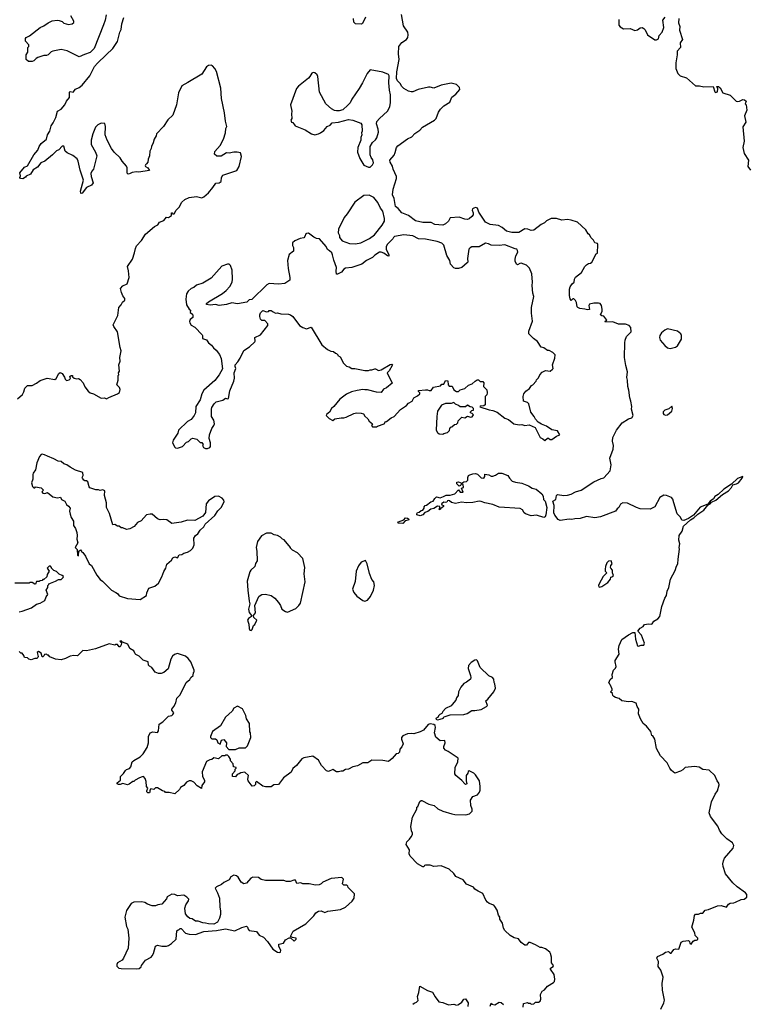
# Model space of a CAD drawing. Extents: x 2293878 to 2522763, y 823964 to 1006972.
# Tile 347 of 407: x 2453530 to 2461567, y 856798 to 867631. Entities that reach past the tile are written whole.
import ezdxf

# ---------------------------------------------------------------- set-up
doc = ezdxf.new("R2010")
doc.units = 0

msp = doc.modelspace()

# ---------------------------------------------------------------- linework, layer by layer
at = {"layer": '0CON20XD'}
for points in [[(2454479, 867685), (2454470, 867625), (2454453, 867575), (2454349, 867315), (2454305, 867270), (2454242, 867248), (2454185, 867224), (2454050, 867290), (2453985, 867305), (2453894, 867286), (2453875, 867277), (2453844, 867246), (2453825, 867236), (2453794, 867236), (2453730, 867215), (2453710, 867205), (2453685, 867180), (2453667, 867173), (2453625, 867170), (2453600, 867195), (2453600, 867245), (2453620, 867275), (2453620, 867325), (2453630, 867335), (2453630, 867355), (2453592, 867395), (2453592, 867425), (2453600, 867435), (2453638, 867452), (2453754, 867546), (2453795, 867563), (2453842, 867598), (2453885, 867618), (2453943, 867627), (2453965, 867623), (2453995, 867612), (2454015, 867593), (2454065, 867577), (2454106, 867584), (2454125, 867602), (2454124, 867615), (2454091, 867675)], [(2457335, 867660), (2457300, 867590), (2457289, 867581), (2457225, 867584), (2457204, 867604), (2457200, 867645)], [(2460401, 860771), (2460371, 860861), (2460330, 860905), (2460354, 860936), (2460388, 860955), (2460402, 860975), (2460445, 860984), (2460475, 860980), (2460486, 860984), (2460506, 861015), (2460550, 861040), (2460571, 861065), (2460592, 861175), (2460625, 861265), (2460646, 861294), (2460651, 861345), (2460669, 861385), (2460690, 861475), (2460741, 861569), (2460755, 861619), (2460771, 861645), (2460772, 861695), (2460787, 861805), (2460784, 861825), (2460793, 861865), (2460780, 861905), (2460783, 861955), (2460817, 862003), (2460831, 862059), (2460910, 862130), (2460945, 862150), (2460988, 862192), (2461056, 862236), (2461101, 862289), (2461125, 862304), (2461139, 862321), (2461188, 862345), (2461262, 862408), (2461325, 862449), (2461360, 862485), (2461376, 862514), (2461415, 862523), (2461436, 862535), (2461477, 862585), (2461486, 862606), (2461425, 862582), (2461358, 862522), (2461274, 862465), (2461212, 862408), (2461176, 862385), (2461161, 862359), (2461124, 862335), (2461101, 862299), (2461015, 862266), (2460941, 862179), (2460888, 862142), (2460835, 862122), (2460814, 862124), (2460798, 862158), (2460761, 862195), (2460724, 862316), (2460714, 862355), (2460699, 862375), (2460645, 862396), (2460615, 862398), (2460572, 862375), (2460515, 862270), (2460465, 862244), (2460355, 862251), (2460315, 862264), (2460215, 862311), (2460165, 862316), (2460140, 862300), (2460120, 862265), (2460101, 862249), (2460085, 862223), (2459918, 862162), (2459855, 862149), (2459765, 862164), (2459695, 862142), (2459635, 862139), (2459605, 862131), (2459573, 862137), (2459475, 862122), (2459453, 862133), (2459415, 862179), (2459406, 862204), (2459409, 862285), (2459393, 862335), (2459429, 862351), (2459434, 862396), (2459445, 862408), (2459515, 862397), (2459555, 862400), (2459595, 862410), (2459645, 862438), (2459705, 862455), (2459844, 862545), (2459925, 862583), (2459955, 862589), (2460024, 862666), (2460035, 862735), (2460022, 862805), (2460059, 862905), (2460060, 862945), (2460049, 862995), (2460056, 863035), (2460094, 863115), (2460156, 863194), (2460225, 863239), (2460265, 863252), (2460278, 863275), (2460259, 863345), (2460262, 863375), (2460253, 863435), (2460240, 863470), (2460232, 863555), (2460218, 863595), (2460214, 863666), (2460209, 863695), (2460217, 863755), (2460198, 863825), (2460183, 863913), (2460187, 864077), (2460191, 864105), (2460206, 864145), (2460257, 864195), (2460254, 864245), (2460234, 864265), (2460195, 864282), (2460115, 864281), (2460055, 864307), (2459972, 864305), (2459970, 864315), (2459990, 864325), (2459955, 864370), (2459933, 864373), (2459920, 864385), (2459937, 864425), (2459937, 864445), (2459930, 864485), (2459915, 864507), (2459895, 864513), (2459845, 864512), (2459799, 864501), (2459790, 864485), (2459797, 864443), (2459775, 864438), (2459748, 864448), (2459690, 864455), (2459670, 864465), (2459663, 864473), (2459655, 864520), (2459645, 864542), (2459625, 864560), (2459615, 864560), (2459595, 864542), (2459585, 864560), (2459577, 864595), (2459576, 864665), (2459585, 864693), (2459607, 864725), (2459630, 864745), (2459632, 864775), (2459643, 864797), (2459710, 864850), (2459747, 864915), (2459765, 864933), (2459785, 864947), (2459808, 864952), (2459822, 864965), (2459872, 865055), (2459886, 865064), (2459889, 865159), (2459885, 865168), (2459857, 865177), (2459840, 865205), (2459815, 865230), (2459797, 865265), (2459784, 865274), (2459759, 865319), (2459664, 865405), (2459595, 865427), (2459555, 865431), (2459495, 865426), (2459435, 865444), (2459375, 865444), (2459325, 865418), (2459302, 865395), (2459265, 865376), (2459184, 865316), (2459155, 865312), (2459118, 865328), (2459085, 865331), (2459019, 865291), (2458945, 865289), (2458885, 865304), (2458836, 865346), (2458796, 865366), (2458705, 865377), (2458655, 865403), (2458582, 865512), (2458565, 865556), (2458545, 865564), (2458525, 865559), (2458511, 865549), (2458507, 865535), (2458519, 865505), (2458517, 865485), (2458504, 865465), (2458475, 865441), (2458455, 865434), (2458425, 865436), (2458365, 865458), (2458265, 865450), (2458245, 865414), (2458215, 865384), (2458185, 865371), (2458095, 865379), (2458055, 865398), (2457965, 865400), (2457885, 865419), (2457807, 865477), (2457734, 865505), (2457694, 865554), (2457664, 865575), (2457649, 865665), (2457630, 865705), (2457638, 865765), (2457676, 865885), (2457676, 865905), (2457638, 865985), (2457631, 866021), (2457606, 866065), (2457603, 866085), (2457648, 866142), (2457659, 866171), (2457676, 866225), (2457691, 866245), (2457795, 866319), (2457845, 866343), (2457875, 866379), (2457931, 866415), (2457961, 866449), (2458094, 866526), (2458110, 866545), (2458135, 866612), (2458160, 866645), (2458195, 866682), (2458261, 866725), (2458285, 866780), (2458328, 866812), (2458370, 866865), (2458367, 866885), (2458335, 866919), (2458275, 866934), (2458165, 866911), (2458085, 866877), (2458045, 866890), (2458025, 866890), (2457914, 866864), (2457855, 866837), (2457835, 866836), (2457805, 866845), (2457754, 866875), (2457734, 866895), (2457715, 866928), (2457685, 866957), (2457675, 866983), (2457677, 867057), (2457704, 867195), (2457697, 867255), (2457699, 867335), (2457735, 867382), (2457786, 867415), (2457798, 867435), (2457804, 867465), (2457801, 867495), (2457750, 867565), (2457728, 867688)], [(2460120, 867635), (2460122, 867572), (2460135, 867553), (2460172, 867532), (2460245, 867536), (2460295, 867514), (2460325, 867519), (2460355, 867540), (2460377, 867547), (2460396, 867536), (2460409, 867519), (2460436, 867465), (2460515, 867410), (2460535, 867408), (2460555, 867422), (2460564, 867456), (2460596, 867495), (2460614, 867546), (2460604, 867626), (2460631, 867659)], [(2454334, 866376), (2454317, 866305), (2454317, 866257), (2454364, 866174), (2454378, 866135), (2454342, 865985), (2454322, 865965), (2454311, 865939), (2454314, 865906), (2454336, 865835), (2454320, 865810), (2454264, 865785), (2454215, 865722), (2454205, 865718), (2454201, 865721), (2454199, 865745), (2454231, 865865), (2454194, 865975), (2454174, 866075), (2454160, 866100), (2454115, 866138), (2454050, 866165), (2454030, 866185), (2454015, 866240), (2453995, 866238), (2453959, 866201), (2453935, 866188), (2453892, 866145), (2453805, 866075), (2453762, 866055), (2453725, 866010), (2453679, 865981), (2453647, 865933), (2453602, 865908), (2453595, 865898), (2453565, 865880), (2453540, 865885), (2453530, 865895), (2453538, 865915), (2453532, 865948), (2453583, 866007), (2453615, 866025), (2453686, 866145), (2453729, 866195), (2453744, 866235), (2453765, 866268), (2453825, 866318), (2453834, 866365), (2453860, 866405), (2453876, 866465), (2453898, 866495), (2453926, 866555), (2453946, 866624), (2453985, 866647), (2454026, 866695), (2454044, 866736), (2454077, 866775), (2454076, 866834), (2454085, 866840), (2454117, 866833), (2454145, 866868), (2454185, 866887), (2454218, 866912), (2454300, 867015), (2454354, 867115), (2454385, 867154), (2454482, 867245), (2454555, 867314), (2454607, 867393), (2454632, 867495), (2454646, 867525), (2454653, 867585), (2454676, 867655)], [(2460782, 867645), (2460778, 867595), (2460790, 867555), (2460787, 867515), (2460820, 867415), (2460794, 867375), (2460800, 867325), (2460763, 867285), (2460763, 867245), (2460746, 867155), (2460749, 867095), (2460771, 867041), (2460795, 867013), (2460865, 866992), (2460965, 866904), (2461006, 866904), (2461055, 866893), (2461157, 866897), (2461175, 866838), (2461185, 866830), (2461204, 866836), (2461209, 866869), (2461200, 866895), (2461215, 866898), (2461235, 866882), (2461266, 866826), (2461345, 866802), (2461412, 866735), (2461425, 866730), (2461447, 866733), (2461485, 866754), (2461501, 866751), (2461520, 866735), (2461510, 866705), (2461520, 866695), (2461529, 866635), (2461503, 866575), (2461516, 866505), (2461486, 866454), (2461499, 866295), (2461486, 866225), (2461498, 866158), (2461546, 866086), (2461541, 866015), (2461567, 865977)], [(2453505, 863461), (2453562, 863508), (2453576, 863535), (2453585, 863578), (2453615, 863606), (2453665, 863606), (2453715, 863632), (2453755, 863663), (2453833, 863687), (2453916, 863674), (2453932, 863685), (2453961, 863739), (2453975, 863748), (2453995, 863740), (2454022, 863698), (2454028, 863675), (2454045, 863662), (2454072, 863668), (2454090, 863685), (2454082, 863705), (2454095, 863718), (2454110, 863715), (2454112, 863702), (2454128, 863688), (2454155, 863680), (2454175, 863682), (2454195, 863672), (2454226, 863635), (2454245, 863590), (2454282, 863545), (2454306, 863526), (2454340, 863515), (2454425, 863468), (2454462, 863472), (2454485, 863458), (2454510, 863475), (2454607, 863513), (2454629, 863531), (2454634, 863564), (2454628, 863585), (2454598, 863615), (2454613, 863665), (2454612, 863715), (2454620, 863725), (2454618, 863745), (2454627, 863765), (2454620, 863835), (2454634, 863875), (2454631, 863915), (2454647, 863987), (2454634, 864025), (2454604, 864195), (2454564, 864255), (2454559, 864275), (2454608, 864375), (2454621, 864465), (2454646, 864495), (2454660, 864525), (2454686, 864545), (2454686, 864565), (2454663, 864593), (2454648, 864628), (2454638, 864675), (2454665, 864702), (2454710, 864725), (2454732, 864795), (2454728, 864868), (2454714, 864915), (2454772, 864995), (2454794, 865065), (2454802, 865115), (2454815, 865142), (2454869, 865201), (2454915, 865272), (2455014, 865356), (2455049, 865375), (2455067, 865403), (2455115, 865422), (2455143, 865457), (2455165, 865454), (2455198, 865475), (2455200, 865505), (2455210, 865505), (2455215, 865490), (2455230, 865495), (2455252, 865535), (2455285, 865570), (2455312, 865625), (2455346, 865654), (2455395, 865674), (2455473, 865687), (2455535, 865673), (2455555, 865682), (2455608, 865725), (2455656, 865784), (2455687, 865833), (2455725, 865838), (2455745, 865852), (2455748, 865895), (2455765, 865922), (2455776, 865924), (2455918, 865972), (2455943, 866015), (2455970, 866125), (2455960, 866165), (2455923, 866173), (2455887, 866173), (2455835, 866162), (2455803, 866167), (2455745, 866128), (2455698, 866128), (2455673, 866153), (2455675, 866180), (2455734, 866246), (2455772, 866318), (2455792, 866388), (2455796, 866434), (2455809, 866455), (2455792, 866515), (2455784, 866605), (2455750, 866765), (2455743, 866877), (2455695, 867060), (2455676, 867096), (2455650, 867125), (2455635, 867130), (2455605, 867127), (2455585, 867111), (2455535, 867033), (2455379, 866941), (2455315, 866903), (2455275, 866828), (2455254, 866695), (2455215, 866580), (2455161, 866529), (2455110, 866455), (2455033, 866375), (2455030, 866355), (2455008, 866315), (2454998, 866275), (2454978, 866235), (2454976, 866214), (2454962, 866185), (2454957, 866133), (2454942, 866095), (2454940, 866065), (2454926, 866044), (2454912, 866035), (2454910, 866025), (2454912, 866015), (2454940, 866000), (2454958, 865972), (2454835, 865952), (2454815, 865957), (2454765, 865950), (2454745, 865938), (2454725, 865932), (2454717, 865937), (2454711, 865955), (2454713, 866003), (2454705, 866020), (2454658, 866075), (2454635, 866112), (2454568, 866175), (2454538, 866215), (2454490, 866305), (2454470, 866365), (2454472, 866455), (2454465, 866490), (2454425, 866492), (2454390, 866475), (2454365, 866448), (2454334, 866376)], [(2457365, 866008), (2457385, 866010), (2457412, 866035), (2457420, 866055), (2457415, 866090), (2457396, 866116), (2457386, 866145), (2457386, 866235), (2457410, 866280), (2457442, 866308), (2457458, 866332), (2457476, 866394), (2457474, 866425), (2457454, 866485), (2457460, 866510), (2457486, 866545), (2457574, 866625), (2457591, 866649), (2457600, 866675), (2457607, 866715), (2457608, 866805), (2457596, 866855), (2457590, 866935), (2457595, 867015), (2457585, 867027), (2457525, 867054), (2457385, 867080), (2457352, 867038), (2457302, 866935), (2457265, 866874), (2457185, 866756), (2457165, 866716), (2457141, 866689), (2457085, 866641), (2457045, 866627), (2457015, 866627), (2456992, 866632), (2456961, 866651), (2456897, 866707), (2456827, 866835), (2456810, 867005), (2456802, 867025), (2456778, 867048), (2456759, 867051), (2456745, 867043), (2456723, 867005), (2456705, 866987), (2456595, 866901), (2456576, 866875), (2456508, 866695), (2456524, 866625), (2456519, 866595), (2456522, 866545), (2456512, 866525), (2456520, 866505), (2456535, 866500), (2456560, 866465), (2456670, 866420), (2456738, 866375), (2456775, 866366), (2456815, 866374), (2456837, 866385), (2456875, 866413), (2456912, 866455), (2456945, 866470), (2456968, 866495), (2457035, 866502), (2457145, 866532), (2457195, 866526), (2457283, 866493), (2457292, 866475), (2457298, 866405), (2457290, 866385), (2457292, 866365), (2457284, 866336), (2457282, 866305), (2457249, 866225), (2457247, 866175), (2457273, 866105), (2457315, 866032), (2457365, 866008)], [(2457225, 865164), (2457284, 865176), (2457311, 865189), (2457378, 865225), (2457432, 865265), (2457518, 865372), (2457541, 865415), (2457542, 865445), (2457523, 865525), (2457498, 865558), (2457471, 865621), (2457424, 865674), (2457375, 865699), (2457315, 865697), (2457217, 865625), (2457133, 865495), (2457100, 865455), (2457038, 865325), (2457032, 865285), (2457047, 865255), (2457048, 865235), (2457077, 865197), (2457157, 865167), (2457225, 865164)], [(2455595, 862914), (2455620, 862925), (2455628, 862935), (2455627, 862975), (2455613, 863025), (2455616, 863065), (2455644, 863135), (2455666, 863165), (2455671, 863185), (2455664, 863224), (2455640, 863265), (2455638, 863345), (2455642, 863365), (2455668, 863405), (2455690, 863425), (2455764, 863446), (2455795, 863468), (2455815, 863460), (2455828, 863465), (2455842, 863548), (2455886, 863654), (2455892, 863688), (2455889, 863745), (2455906, 863795), (2455899, 863815), (2455900, 863835), (2455928, 863865), (2455954, 863906), (2455995, 863991), (2456057, 864033), (2456118, 864085), (2456121, 864095), (2456117, 864135), (2456180, 864165), (2456260, 864265), (2456260, 864285), (2456225, 864320), (2456195, 864320), (2456180, 864335), (2456170, 864365), (2456170, 864385), (2456180, 864405), (2456205, 864430), (2456245, 864418), (2456265, 864420), (2456275, 864430), (2456295, 864430), (2456317, 864417), (2456345, 864403), (2456365, 864407), (2456404, 864394), (2456485, 864392), (2456510, 864385), (2456536, 864366), (2456608, 864268), (2456645, 864243), (2456685, 864230), (2456735, 864250), (2456855, 864052), (2456914, 864004), (2456953, 863983), (2456982, 863982), (2457003, 863963), (2457015, 863960), (2457030, 863945), (2457030, 863935), (2457055, 863920), (2457092, 863852), (2457125, 863818), (2457155, 863810), (2457184, 863794), (2457215, 863794), (2457325, 863771), (2457365, 863772), (2457385, 863780), (2457405, 863778), (2457435, 863790), (2457445, 863790), (2457475, 863772), (2457505, 863780), (2457605, 863839), (2457625, 863842), (2457630, 863835), (2457627, 863825), (2457593, 863767), (2457572, 863745), (2457627, 863633), (2457565, 863580), (2457530, 863565), (2457505, 863530), (2457454, 863534), (2457355, 863560), (2457327, 863557), (2457305, 863562), (2457243, 863553), (2457180, 863535), (2457125, 863510), (2457052, 863455), (2456984, 863376), (2456958, 863355), (2456937, 863313), (2456908, 863292), (2456902, 863275), (2456935, 863242), (2456975, 863223), (2456995, 863240), (2457065, 863251), (2457095, 863250), (2457122, 863258), (2457205, 863300), (2457235, 863307), (2457285, 863303), (2457310, 863295), (2457325, 863270), (2457359, 863239), (2457374, 863214), (2457410, 863185), (2457400, 863165), (2457412, 863152), (2457455, 863150), (2457465, 863160), (2457540, 863185), (2457555, 863210), (2457565, 863210), (2457615, 863250), (2457650, 863265), (2457717, 863343), (2457785, 863388), (2457807, 863413), (2457846, 863434), (2457865, 863470), (2457905, 863492), (2457930, 863515), (2457932, 863525), (2457915, 863540), (2457915, 863550), (2457995, 863560), (2458015, 863560), (2458035, 863550), (2458055, 863552), (2458083, 863587), (2458157, 863603), (2458175, 863620), (2458195, 863620), (2458215, 863660), (2458238, 863658), (2458242, 863612), (2458255, 863600), (2458288, 863598), (2458305, 863560), (2458335, 863540), (2458355, 863540), (2458375, 863560), (2458425, 863572), (2458465, 863610), (2458507, 863623), (2458540, 863655), (2458563, 863667), (2458578, 863668), (2458595, 863650), (2458625, 863650), (2458637, 863635), (2458632, 863595), (2458668, 863558), (2458672, 863525), (2458670, 863505), (2458650, 863485), (2458650, 863395), (2458637, 863383), (2458595, 863380), (2458592, 863372), (2458695, 863338), (2458735, 863332), (2458782, 863312), (2458865, 863247), (2458905, 863232), (2458964, 863184), (2459025, 863173), (2459055, 863178), (2459085, 863168), (2459135, 863172), (2459200, 863145), (2459254, 863034), (2459285, 863020), (2459305, 863002), (2459335, 863028), (2459347, 863027), (2459365, 863012), (2459385, 863012), (2459435, 863050), (2459470, 863065), (2459447, 863107), (2459385, 863118), (2459325, 863159), (2459270, 863180), (2459234, 863204), (2459202, 863235), (2459190, 863265), (2459153, 863313), (2459130, 863405), (2459115, 863420), (2459073, 863433), (2459067, 863485), (2459077, 863515), (2459097, 863545), (2459138, 863575), (2459160, 863605), (2459176, 863614), (2459212, 863655), (2459215, 863670), (2459235, 863690), (2459250, 863725), (2459277, 863753), (2459315, 863772), (2459365, 863763), (2459392, 863785), (2459398, 863795), (2459392, 863835), (2459418, 863908), (2459420, 863945), (2459395, 863968), (2459355, 863990), (2459335, 863993), (2459295, 864021), (2459265, 864029), (2459225, 864090), (2459182, 864122), (2459130, 864175), (2459129, 864205), (2459172, 864315), (2459161, 864401), (2459161, 864465), (2459184, 864585), (2459174, 864624), (2459168, 864705), (2459172, 864745), (2459162, 864835), (2459136, 864896), (2459105, 864929), (2459045, 864951), (2459030, 864950), (2459005, 864933), (2458995, 864940), (2458980, 864975), (2458981, 864995), (2458988, 865032), (2459008, 865075), (2459007, 865093), (2458998, 865105), (2458981, 865111), (2458865, 865153), (2458805, 865147), (2458715, 865150), (2458685, 865166), (2458655, 865171), (2458585, 865133), (2458505, 865132), (2458485, 865122), (2458470, 865105), (2458456, 865005), (2458459, 864965), (2458453, 864955), (2458394, 864906), (2458355, 864892), (2458325, 864892), (2458305, 864902), (2458270, 864940), (2458260, 864980), (2458229, 865035), (2458195, 865152), (2458175, 865171), (2458122, 865192), (2457995, 865216), (2457915, 865220), (2457854, 865254), (2457755, 865263), (2457653, 865247), (2457640, 865235), (2457635, 865220), (2457577, 865163), (2457562, 865135), (2457562, 865105), (2457590, 865045), (2457590, 865030), (2457575, 865032), (2457535, 865063), (2457505, 865072), (2457488, 865072), (2457435, 865042), (2457410, 865015), (2457345, 864983), (2457295, 864943), (2457185, 864903), (2457115, 864898), (2457095, 864888), (2457068, 864855), (2457025, 864830), (2457015, 864830), (2457011, 864865), (2457016, 864906), (2456984, 864984), (2456972, 865045), (2456962, 865065), (2456939, 865089), (2456914, 865104), (2456900, 865135), (2456829, 865219), (2456795, 865224), (2456765, 865239), (2456705, 865283), (2456685, 865280), (2456676, 865274), (2456668, 865245), (2456655, 865230), (2456615, 865222), (2456555, 865197), (2456532, 865175), (2456530, 865145), (2456540, 865125), (2456540, 865085), (2456493, 865047), (2456477, 864983), (2456482, 864892), (2456502, 864795), (2456500, 864765), (2456445, 864730), (2456375, 864723), (2456275, 864728), (2456250, 864715), (2456085, 864552), (2456055, 864550), (2456027, 864523), (2455926, 864506), (2455865, 864516), (2455805, 864499), (2455725, 864488), (2455685, 864498), (2455625, 864489), (2455586, 864496), (2455585, 864508), (2455605, 864526), (2455760, 864620), (2455800, 864650), (2455843, 864695), (2455866, 864744), (2455871, 864775), (2455867, 864875), (2455850, 864925), (2455835, 864940), (2455815, 864940), (2455755, 864919), (2455635, 864789), (2455545, 864731), (2455475, 864711), (2455445, 864684), (2455415, 864674), (2455384, 864646), (2455366, 864614), (2455357, 864555), (2455364, 864495), (2455395, 864448), (2455410, 864435), (2455405, 864410), (2455431, 864391), (2455436, 864374), (2455433, 864355), (2455406, 864334), (2455399, 864311), (2455401, 864295), (2455415, 864271), (2455458, 864248), (2455538, 864165), (2455542, 864155), (2455540, 864125), (2455585, 864107), (2455607, 864075), (2455640, 864050), (2455660, 864020), (2455690, 863995), (2455726, 863946), (2455747, 863905), (2455759, 863791), (2455723, 863725), (2455675, 863662), (2455554, 863556), (2455532, 863515), (2455515, 863450), (2455468, 863375), (2455463, 863307), (2455448, 863275), (2455416, 863234), (2455375, 863212), (2455278, 863115), (2455268, 863082), (2455217, 863005), (2455211, 862975), (2455235, 862927), (2455245, 862919), (2455265, 862916), (2455320, 862935), (2455365, 862982), (2455385, 862992), (2455415, 863020), (2455435, 863028), (2455477, 863017), (2455515, 862980), (2455535, 862980), (2455547, 862957), (2455542, 862945), (2455552, 862925), (2455574, 862914), (2455595, 862914)], [(2460685, 864014), (2460745, 864028), (2460765, 864041), (2460811, 864115), (2460811, 864155), (2460802, 864175), (2460765, 864204), (2460655, 864229), (2460625, 864214), (2460590, 864185), (2460571, 864155), (2460567, 864135), (2460576, 864105), (2460625, 864045), (2460655, 864022), (2460685, 864014)], [(2458185, 863070), (2458195, 863080), (2458235, 863090), (2458257, 863113), (2458260, 863135), (2458272, 863148), (2458285, 863150), (2458312, 863178), (2458335, 863180), (2458350, 863195), (2458352, 863218), (2458392, 863258), (2458425, 863252), (2458455, 863270), (2458488, 863258), (2458508, 863262), (2458520, 863285), (2458508, 863298), (2458490, 863305), (2458490, 863315), (2458505, 863330), (2458520, 863335), (2458520, 863355), (2458508, 863368), (2458485, 863370), (2458455, 863390), (2458435, 863370), (2458375, 863370), (2458357, 863387), (2458325, 863400), (2458305, 863420), (2458275, 863408), (2458215, 863408), (2458171, 863389), (2458127, 863323), (2458118, 863265), (2458112, 863115), (2458125, 863090), (2458143, 863073), (2458185, 863070)], [(2460635, 863280), (2460655, 863282), (2460702, 863325), (2460710, 863355), (2460705, 863378), (2460671, 863349), (2460628, 863335), (2460609, 863315), (2460607, 863297), (2460615, 863288), (2460635, 863280)], [(2454855, 861253), (2454923, 861297), (2454928, 861325), (2454950, 861375), (2455015, 861400), (2455055, 861430), (2455095, 861500), (2455115, 861560), (2455137, 861595), (2455149, 861641), (2455200, 861685), (2455215, 861712), (2455235, 861722), (2455265, 861710), (2455285, 861743), (2455315, 861748), (2455335, 861761), (2455375, 861774), (2455408, 861792), (2455433, 861815), (2455449, 861855), (2455447, 861925), (2455462, 861955), (2455488, 861975), (2455514, 862016), (2455555, 862052), (2455571, 862079), (2455675, 862175), (2455711, 862229), (2455747, 862263), (2455779, 862325), (2455776, 862346), (2455756, 862366), (2455718, 862388), (2455676, 862384), (2455605, 862336), (2455581, 862305), (2455572, 862208), (2455543, 862167), (2455455, 862122), (2455376, 862126), (2455306, 862104), (2455205, 862088), (2455147, 862127), (2455115, 862132), (2455075, 862128), (2455045, 862140), (2454985, 862192), (2454965, 862192), (2454925, 862182), (2454865, 862118), (2454825, 862098), (2454790, 862055), (2454742, 862028), (2454705, 862022), (2454665, 862040), (2454645, 862040), (2454625, 862060), (2454605, 862060), (2454577, 862077), (2454555, 862072), (2454518, 862198), (2454483, 862265), (2454483, 862315), (2454464, 862395), (2454465, 862448), (2454445, 862460), (2454415, 862450), (2454395, 862460), (2454368, 862458), (2454301, 862481), (2454293, 862493), (2454280, 862545), (2454265, 862557), (2454245, 862557), (2454235, 862563), (2454220, 862585), (2454218, 862595), (2454228, 862615), (2454225, 862648), (2454145, 862674), (2454086, 862706), (2454048, 862735), (2454015, 862746), (2453985, 862769), (2453954, 862774), (2453905, 862801), (2453835, 862827), (2453804, 862844), (2453775, 862850), (2453765, 862848), (2453746, 862824), (2453719, 862755), (2453703, 862677), (2453678, 862642), (2453674, 862626), (2453674, 862576), (2453660, 862535), (2453672, 862495), (2453685, 862480), (2453695, 862480), (2453705, 862490), (2453765, 862480), (2453790, 862455), (2453773, 862435), (2453785, 862420), (2453805, 862418), (2453835, 862428), (2453895, 862382), (2453945, 862370), (2453977, 862377), (2453991, 862351), (2454025, 862332), (2454045, 862298), (2454068, 862278), (2454083, 862255), (2454078, 862225), (2454085, 862190), (2454097, 862155), (2454122, 862115), (2454123, 862065), (2454144, 862034), (2454159, 861989), (2454163, 861955), (2454158, 861915), (2454170, 861875), (2454138, 861825), (2454162, 861802), (2454165, 861740), (2454177, 861733), (2454180, 861785), (2454198, 861798), (2454210, 861785), (2454210, 861775), (2454225, 861770), (2454255, 861730), (2454292, 861645), (2454318, 861625), (2454379, 861519), (2454415, 861472), (2454442, 861455), (2454538, 861355), (2454587, 861327), (2454605, 861318), (2454625, 861292), (2454715, 861263), (2454855, 861253)], [(2459295, 862153), (2459215, 862180), (2459155, 862173), (2459095, 862193), (2459080, 862205), (2459059, 862239), (2459035, 862252), (2458805, 862267), (2458735, 862298), (2458648, 862315), (2458605, 862331), (2458585, 862333), (2458515, 862319), (2458445, 862314), (2458388, 862322), (2458325, 862309), (2458278, 862318), (2458257, 862337), (2458245, 862340), (2458235, 862338), (2458227, 862323), (2458215, 862318), (2458195, 862322), (2458168, 862305), (2458172, 862292), (2458190, 862285), (2458190, 862275), (2458175, 862260), (2458162, 862258), (2458155, 862240), (2458140, 862245), (2458150, 862255), (2458150, 862275), (2458125, 862280), (2458087, 862253), (2458052, 862245), (2458021, 862219), (2457985, 862208), (2457965, 862182), (2457935, 862173), (2457900, 862185), (2457898, 862195), (2457905, 862208), (2457925, 862213), (2457945, 862230), (2457966, 862234), (2457978, 862255), (2457978, 862272), (2457990, 862285), (2458005, 862290), (2458053, 862327), (2458077, 862333), (2458095, 862362), (2458115, 862380), (2458155, 862370), (2458190, 862385), (2458222, 862398), (2458265, 862401), (2458316, 862414), (2458355, 862458), (2458375, 862432), (2458408, 862432), (2458390, 862475), (2458410, 862485), (2458407, 862517), (2458385, 862520), (2458380, 862505), (2458365, 862500), (2458340, 862525), (2458338, 862542), (2458355, 862547), (2458395, 862530), (2458415, 862548), (2458445, 862550), (2458460, 862565), (2458458, 862595), (2458468, 862615), (2458480, 862625), (2458515, 862636), (2458545, 862638), (2458565, 862630), (2458605, 862590), (2458635, 862588), (2458648, 862605), (2458645, 862630), (2458690, 862625), (2458715, 862610), (2458735, 862607), (2458762, 862618), (2458795, 862642), (2458835, 862642), (2458900, 862615), (2458917, 862585), (2458948, 862555), (2458985, 862542), (2459052, 862532), (2459125, 862504), (2459166, 862476), (2459211, 862465), (2459272, 862415), (2459288, 862388), (2459292, 862352), (2459310, 862335), (2459330, 862265), (2459319, 862185), (2459309, 862160), (2459295, 862153)], [(2457745, 862088), (2457695, 862092), (2457690, 862095), (2457695, 862108), (2457755, 862128), (2457775, 862150), (2457796, 862146), (2457810, 862135), (2457805, 862123), (2457771, 862119), (2457745, 862088)], [(2456075, 860910), (2456087, 860923), (2456100, 860965), (2456118, 860975), (2456139, 861025), (2456107, 861055), (2456100, 861075), (2456122, 861105), (2456118, 861185), (2456162, 861285), (2456174, 861296), (2456194, 861306), (2456235, 861312), (2456296, 861296), (2456335, 861268), (2456375, 861218), (2456397, 861185), (2456412, 861145), (2456455, 861118), (2456477, 861113), (2456566, 861154), (2456602, 861185), (2456618, 861212), (2456671, 861445), (2456660, 861535), (2456668, 861605), (2456643, 861703), (2456586, 861766), (2456530, 861795), (2456510, 861815), (2456508, 861825), (2456439, 861909), (2456420, 861915), (2456399, 861939), (2456367, 861957), (2456330, 861965), (2456295, 861982), (2456245, 861982), (2456188, 861952), (2456145, 861890), (2456132, 861825), (2456140, 861785), (2456142, 861678), (2456123, 861647), (2456118, 861615), (2456074, 861576), (2456062, 861555), (2456033, 861455), (2456038, 861355), (2456054, 861234), (2456062, 861205), (2456048, 861145), (2456055, 861110), (2456080, 861075), (2456080, 861065), (2456047, 861043), (2456036, 861025), (2456052, 860982), (2456053, 860933), (2456060, 860915), (2456075, 860910)], [(2453525, 861117), (2453555, 861122), (2453660, 861160), (2453715, 861200), (2453755, 861210), (2453805, 861242), (2453819, 861281), (2453838, 861305), (2453822, 861355), (2453840, 861385), (2453840, 861405), (2453850, 861415), (2453850, 861425), (2453925, 861452), (2453955, 861470), (2453985, 861470), (2454008, 861492), (2454010, 861505), (2453997, 861517), (2453965, 861530), (2453935, 861560), (2453905, 861570), (2453880, 861595), (2453880, 861605), (2453868, 861618), (2453855, 861620), (2453832, 861595), (2453852, 861565), (2453830, 861525), (2453828, 861502), (2453795, 861470), (2453785, 861470), (2453775, 861460), (2453753, 861457), (2453745, 861450), (2453715, 861450), (2453705, 861420), (2453695, 861420), (2453665, 861438), (2453643, 861437), (2453635, 861430), (2453475, 861430)], [(2457325, 861234), (2457355, 861246), (2457390, 861285), (2457421, 861355), (2457434, 861405), (2457427, 861445), (2457405, 861472), (2457378, 861538), (2457351, 861645), (2457335, 861680), (2457285, 861664), (2457255, 861623), (2457232, 861565), (2457220, 861450), (2457190, 861365), (2457207, 861327), (2457237, 861287), (2457305, 861240), (2457325, 861234)], [(2459907, 861387), (2459935, 861394), (2460001, 861439), (2460027, 861475), (2460032, 861498), (2460055, 861503), (2460062, 861515), (2460052, 861545), (2460052, 861575), (2460032, 861595), (2460030, 861605), (2460034, 861626), (2460047, 861645), (2460037, 861677), (2460008, 861672), (2459990, 861655), (2459974, 861616), (2459970, 861585), (2459970, 861565), (2459990, 861545), (2459948, 861505), (2459903, 861425), (2459897, 861405), (2459900, 861390), (2459907, 861387)], [(2460582, 856745), (2460616, 856815), (2460621, 856845), (2460602, 856952), (2460596, 857025), (2460609, 857095), (2460583, 857173), (2460552, 857215), (2460557, 857267), (2460540, 857305), (2460547, 857323), (2460605, 857348), (2460635, 857373), (2460665, 857380), (2460685, 857360), (2460695, 857360), (2460725, 857402), (2460745, 857408), (2460780, 857405), (2460805, 857480), (2460828, 857492), (2460885, 857498), (2460897, 857487), (2460900, 857465), (2460915, 857460), (2460937, 857493), (2460955, 857502), (2460975, 857502), (2460988, 857512), (2460990, 857525), (2460960, 857555), (2460958, 857585), (2460922, 857645), (2460947, 857725), (2460952, 857775), (2460965, 857788), (2460995, 857790), (2461018, 857802), (2461045, 857800), (2461070, 857835), (2461105, 857840), (2461205, 857881), (2461246, 857886), (2461305, 857868), (2461325, 857900), (2461345, 857912), (2461385, 857913), (2461405, 857920), (2461465, 857950), (2461500, 857955), (2461530, 857975), (2461527, 858005), (2461514, 858025), (2461422, 858092), (2461375, 858135), (2461295, 858235), (2461268, 858315), (2461265, 858345), (2461271, 858375), (2461281, 858405), (2461377, 858515), (2461384, 858545), (2461371, 858575), (2461310, 858620), (2461254, 858674), (2461226, 858715), (2461209, 858759), (2461130, 858865), (2461114, 858904), (2461140, 859025), (2461179, 859111), (2461206, 859145), (2461224, 859214), (2461221, 859231), (2461203, 859255), (2461177, 859315), (2461114, 859374), (2461045, 859380), (2461005, 859407), (2460954, 859416), (2460850, 859405), (2460825, 859378), (2460798, 859362), (2460735, 859340), (2460700, 859370), (2460680, 859395), (2460653, 859453), (2460578, 859532), (2460534, 859614), (2460517, 859715), (2460495, 859750), (2460483, 859755), (2460471, 859801), (2460425, 859857), (2460388, 859888), (2460357, 859937), (2460336, 859995), (2460339, 860045), (2460321, 860075), (2460310, 860110), (2460265, 860130), (2460226, 860126), (2460155, 860137), (2460124, 860164), (2460085, 860173), (2460064, 860185), (2460054, 860195), (2460049, 860219), (2460030, 860235), (2460047, 860253), (2460048, 860265), (2460028, 860308), (2460020, 860315), (2460018, 860328), (2460010, 860335), (2460025, 860370), (2460050, 860395), (2460048, 860425), (2460062, 860475), (2460082, 860495), (2460092, 860515), (2460079, 860565), (2460081, 860579), (2460125, 860652), (2460117, 860705), (2460123, 860745), (2460155, 860811), (2460228, 860862), (2460275, 860887), (2460295, 860890), (2460302, 860815), (2460325, 860742), (2460335, 860737), (2460365, 860750), (2460395, 860751), (2460401, 860771)], [(2459067, 856767), (2459072, 856805), (2459115, 856818), (2459125, 856810), (2459145, 856810), (2459155, 856800), (2459185, 856802), (2459205, 856820), (2459235, 856822), (2459255, 856832), (2459262, 856855), (2459260, 856905), (2459277, 856943), (2459303, 856957), (2459334, 856996), (2459403, 857037), (2459411, 857049), (2459417, 857075), (2459410, 857125), (2459370, 857185), (2459370, 857195), (2459398, 857212), (2459400, 857225), (2459380, 857255), (2459378, 857315), (2459370, 857355), (2459361, 857371), (2459315, 857407), (2459275, 857422), (2459255, 857422), (2459205, 857452), (2459145, 857478), (2459125, 857478), (2459105, 857450), (2459085, 857448), (2459045, 857478), (2459018, 857518), (2458968, 857528), (2458924, 857554), (2458865, 857608), (2458851, 857635), (2458840, 857690), (2458812, 857735), (2458810, 857755), (2458795, 857780), (2458783, 857835), (2458758, 857875), (2458745, 857888), (2458695, 857907), (2458675, 857923), (2458659, 857945), (2458625, 858017), (2458572, 858042), (2458538, 858065), (2458520, 858085), (2458445, 858120), (2458409, 858169), (2458328, 858205), (2458305, 858238), (2458254, 858284), (2458165, 858320), (2458085, 858314), (2458045, 858328), (2457995, 858330), (2457984, 858326), (2457975, 858310), (2457965, 858310), (2457905, 858342), (2457825, 858428), (2457814, 858455), (2457816, 858496), (2457780, 858555), (2457787, 858585), (2457816, 858614), (2457835, 858642), (2457852, 858665), (2457852, 858682), (2457838, 858705), (2457833, 858755), (2457852, 858855), (2457900, 858945), (2457900, 858965), (2457910, 858975), (2457932, 859028), (2457945, 859042), (2457955, 859042), (2458030, 859000), (2458090, 858985), (2458130, 858950), (2458183, 858923), (2458285, 858892), (2458316, 858886), (2458436, 858884), (2458477, 858895), (2458506, 858924), (2458506, 858945), (2458493, 858985), (2458489, 859045), (2458514, 859086), (2458565, 859103), (2458588, 859132), (2458596, 859155), (2458596, 859195), (2458586, 859255), (2458545, 859322), (2458525, 859342), (2458475, 859368), (2458462, 859358), (2458458, 859342), (2458440, 859315), (2458440, 859255), (2458447, 859223), (2458435, 859218), (2458425, 859222), (2458392, 859262), (2458329, 859315), (2458318, 859335), (2458320, 859405), (2458350, 859465), (2458352, 859505), (2458242, 859578), (2458213, 859593), (2458197, 859615), (2458197, 859635), (2458210, 859675), (2458205, 859700), (2458155, 859697), (2458108, 859738), (2458092, 859785), (2458103, 859845), (2458100, 859865), (2458085, 859876), (2458045, 859884), (2458022, 859875), (2457972, 859815), (2457936, 859794), (2457865, 859772), (2457835, 859777), (2457795, 859772), (2457745, 859752), (2457728, 859732), (2457728, 859715), (2457748, 859665), (2457735, 859630), (2457712, 859605), (2457707, 859573), (2457692, 859558), (2457670, 859555), (2457628, 859502), (2457585, 859468), (2457525, 859479), (2457405, 859483), (2457360, 859455), (2457305, 859456), (2457245, 859421), (2457195, 859409), (2457145, 859386), (2457115, 859380), (2457086, 859364), (2457065, 859364), (2457035, 859354), (2457015, 859357), (2456975, 859383), (2456925, 859361), (2456905, 859367), (2456850, 859425), (2456818, 859485), (2456755, 859528), (2456655, 859508), (2456635, 859498), (2456605, 859463), (2456576, 859424), (2456536, 859394), (2456515, 859352), (2456430, 859290), (2456375, 859218), (2456325, 859212), (2456295, 859190), (2456235, 859190), (2456205, 859197), (2456135, 859248), (2456123, 859237), (2456122, 859215), (2456108, 859202), (2456087, 859197), (2456042, 859255), (2456040, 859275), (2456048, 859315), (2456005, 859352), (2455964, 859346), (2455945, 859332), (2455923, 859327), (2455905, 859302), (2455870, 859305), (2455870, 859335), (2455900, 859365), (2455900, 859385), (2455910, 859395), (2455910, 859405), (2455882, 859412), (2455878, 859445), (2455850, 859475), (2455848, 859495), (2455832, 859525), (2455815, 859540), (2455795, 859540), (2455787, 859533), (2455755, 859530), (2455715, 859500), (2455665, 859510), (2455645, 859490), (2455623, 859487), (2455585, 859470), (2455538, 859355), (2455540, 859305), (2455562, 859265), (2455562, 859245), (2455532, 859205), (2455528, 859172), (2455481, 859201), (2455445, 859242), (2455415, 859258), (2455395, 859258), (2455365, 859242), (2455336, 859204), (2455300, 859185), (2455289, 859161), (2455237, 859113), (2455175, 859128), (2455135, 859130), (2455125, 859140), (2455100, 859145), (2455045, 859180), (2455025, 859180), (2455005, 859160), (2454972, 859168), (2454960, 859155), (2454962, 859135), (2454958, 859125), (2454938, 859125), (2454928, 859135), (2454928, 859145), (2454940, 859175), (2454923, 859193), (2454922, 859248), (2454911, 859281), (2454893, 859303), (2454875, 859302), (2454849, 859291), (2454800, 859265), (2454785, 859250), (2454775, 859250), (2454735, 859220), (2454715, 859214), (2454665, 859228), (2454635, 859218), (2454618, 859218), (2454600, 859225), (2454600, 859235), (2454640, 859265), (2454640, 859305), (2454673, 859337), (2454695, 859372), (2454705, 859382), (2454736, 859394), (2454751, 859409), (2454768, 859465), (2454785, 859482), (2454855, 859522), (2454888, 859555), (2454930, 859625), (2454948, 859675), (2454947, 859743), (2454964, 859786), (2454995, 859797), (2455045, 859790), (2455057, 859805), (2455065, 859880), (2455106, 859904), (2455165, 859968), (2455205, 859977), (2455215, 859987), (2455224, 860005), (2455203, 860033), (2455202, 860045), (2455227, 860073), (2455249, 860115), (2455258, 860165), (2455296, 860204), (2455362, 860338), (2455400, 860370), (2455412, 860395), (2455438, 860415), (2455443, 860447), (2455450, 860455), (2455450, 860475), (2455412, 860565), (2455383, 860603), (2455355, 860628), (2455265, 860657), (2455232, 860648), (2455212, 860628), (2455193, 860595), (2455162, 860488), (2455115, 860447), (2455085, 860437), (2455057, 860437), (2455021, 860451), (2454983, 860503), (2454957, 860517), (2454948, 860528), (2454942, 860565), (2454886, 860586), (2454845, 860627), (2454808, 860645), (2454798, 860655), (2454786, 860686), (2454742, 860712), (2454720, 860760), (2454662, 860782), (2454645, 860798), (2454630, 860795), (2454650, 860775), (2454647, 860753), (2454635, 860730), (2454622, 860732), (2454606, 860756), (2454584, 860756), (2454575, 860750), (2454515, 860764), (2454365, 860708), (2454265, 860688), (2454225, 860690), (2454165, 860632), (2454125, 860637), (2454083, 860627)], [(2454083, 860627), (2454035, 860603), (2453985, 860589), (2453924, 860594), (2453860, 860620), (2453845, 860640), (2453835, 860640), (2453825, 860650), (2453802, 860648), (2453800, 860635), (2453785, 860620), (2453775, 860620), (2453765, 860660), (2453735, 860678), (2453722, 860668), (2453732, 860625), (2453728, 860612), (2453717, 860603), (2453695, 860602), (2453655, 860589), (2453630, 860595), (2453615, 860610), (2453582, 860612), (2453576, 860636), (2453555, 860660), (2453542, 860662), (2453525, 860680)], [(2458125, 859927), (2458155, 859934), (2458190, 859945), (2458190, 859955), (2458198, 859962), (2458265, 859982), (2458415, 859987), (2458451, 859999), (2458505, 860030), (2458535, 860029), (2458605, 860041), (2458665, 860074), (2458674, 860085), (2458656, 860135), (2458679, 860155), (2458744, 860235), (2458763, 860275), (2458758, 860325), (2458748, 860338), (2458746, 860376), (2458732, 860392), (2458692, 860412), (2458595, 860502), (2458565, 860578), (2458555, 860587), (2458536, 860584), (2458495, 860559), (2458466, 860525), (2458464, 860494), (2458490, 860415), (2458492, 860395), (2458487, 860375), (2458445, 860342), (2458414, 860326), (2458382, 860288), (2458357, 860235), (2458352, 860195), (2458335, 860170), (2458328, 860145), (2458288, 860095), (2458275, 860082), (2458215, 860052), (2458185, 860020), (2458173, 859997), (2458150, 859985), (2458135, 859970), (2458130, 859955), (2458112, 859945), (2458108, 859935), (2458125, 859927)], [(2455832, 859602), (2455905, 859602), (2455945, 859618), (2456015, 859620), (2456035, 859640), (2456072, 859735), (2456070, 859785), (2456060, 859795), (2456057, 859887), (2456025, 859940), (2456016, 859976), (2455979, 860049), (2455925, 860078), (2455886, 860055), (2455867, 860023), (2455792, 859958), (2455739, 859861), (2455652, 859798), (2455630, 859745), (2455630, 859735), (2455645, 859720), (2455685, 859718), (2455699, 859709), (2455710, 859675), (2455735, 859660), (2455750, 859705), (2455775, 859712), (2455803, 859675), (2455800, 859635), (2455832, 859602)], [(2454815, 857187), (2454845, 857192), (2454865, 857210), (2454870, 857225), (2454915, 857282), (2454975, 857318), (2454988, 857332), (2455002, 857355), (2455024, 857436), (2455045, 857448), (2455095, 857438), (2455145, 857438), (2455167, 857443), (2455200, 857465), (2455250, 857515), (2455260, 857605), (2455272, 857618), (2455285, 857620), (2455295, 857630), (2455305, 857630), (2455355, 857582), (2455395, 857570), (2455465, 857567), (2455555, 857598), (2455695, 857608), (2455795, 857627), (2455895, 857607), (2455975, 857644), (2456025, 857658), (2456037, 857647), (2456043, 857623), (2456055, 857610), (2456135, 857600), (2456165, 857560), (2456210, 857535), (2456255, 857490), (2456314, 857404), (2456365, 857370), (2456385, 857368), (2456397, 857373), (2456402, 857395), (2456382, 857435), (2456382, 857458), (2456430, 857470), (2456455, 857507), (2456495, 857530), (2456508, 857528), (2456548, 857492), (2456570, 857515), (2456570, 857525), (2456532, 857532), (2456510, 857545), (2456537, 857603), (2456676, 857684), (2456767, 857773), (2456789, 857805), (2456815, 857821), (2456846, 857826), (2456885, 857808), (2456918, 857822), (2457059, 857841), (2457113, 857867), (2457186, 857934), (2457208, 857965), (2457212, 858012), (2457142, 858082), (2457138, 858098), (2457128, 858108), (2457095, 858110), (2457082, 858122), (2457090, 858175), (2457072, 858192), (2456955, 858182), (2456865, 858142), (2456845, 858122), (2456825, 858112), (2456785, 858108), (2456715, 858122), (2456645, 858122), (2456623, 858133), (2456577, 858127), (2456562, 858162), (2456545, 858162), (2456505, 858149), (2456465, 858150), (2456435, 858160), (2456235, 858160), (2456185, 858172), (2456155, 858192), (2456095, 858197), (2456072, 858185), (2456025, 858130), (2455995, 858122), (2455965, 858140), (2455932, 858195), (2455915, 858212), (2455885, 858217), (2455851, 858199), (2455833, 858167), (2455775, 858138), (2455750, 858115), (2455695, 858090), (2455680, 858075), (2455707, 858025), (2455727, 857965), (2455730, 857865), (2455740, 857825), (2455738, 857785), (2455726, 857744), (2455705, 857700), (2455665, 857680), (2455605, 857682), (2455575, 857692), (2455543, 857693), (2455492, 857712), (2455463, 857713), (2455427, 857737), (2455403, 857743), (2455381, 857761), (2455353, 857793), (2455348, 857855), (2455359, 857891), (2455388, 857935), (2455390, 857955), (2455368, 857978), (2455337, 857997), (2455265, 857992), (2455237, 858007), (2455205, 858010), (2455151, 857979), (2455143, 857957), (2455095, 857900), (2455048, 857892), (2455025, 857880), (2454985, 857882), (2454935, 857898), (2454905, 857917), (2454873, 857927), (2454785, 857922), (2454755, 857908), (2454705, 857830), (2454687, 857755), (2454704, 857654), (2454718, 857625), (2454730, 857525), (2454723, 857415), (2454672, 857305), (2454656, 857284), (2454607, 857253), (2454598, 857235), (2454598, 857218), (2454620, 857195), (2454645, 857190), (2454815, 857187)], [(2457855, 856798), (2457869, 856811), (2457895, 856820), (2457912, 856838), (2457907, 856885), (2457922, 856928), (2457933, 856997), (2458015, 856949), (2458072, 856932), (2458099, 856879), (2458142, 856825), (2458185, 856819), (2458245, 856792), (2458305, 856799), (2458335, 856790)], [(2458345, 856790), (2458395, 856822), (2458416, 856854), (2458435, 856858), (2458463, 856815), (2458458, 856775)], [(2458704, 856776), (2458715, 856810), (2458725, 856800), (2458755, 856792), (2458805, 856820), (2458826, 856816), (2458850, 856795)]]:
    msp.add_lwpolyline(points, dxfattribs=at)

doc.saveas('drawing.dxf')
